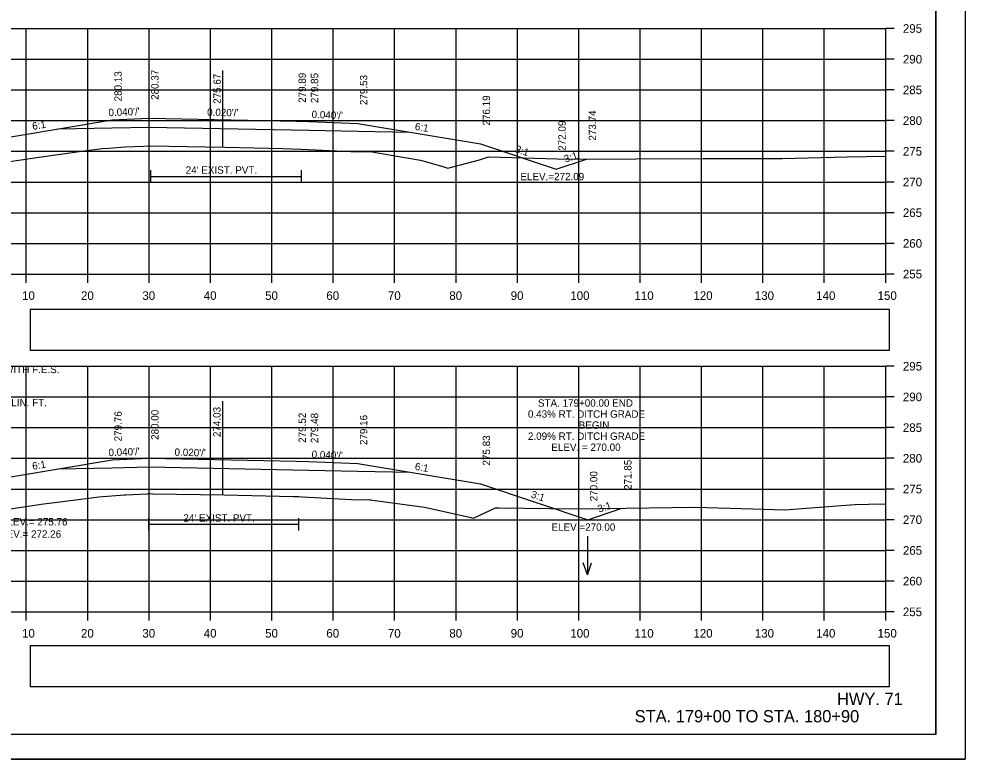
# Model space of a CAD drawing. Extents: x 285 to 4233, y -659 to 3710.
# Drawn here: x 1232.5 to 1386.6, y 2092.3 to 2212.8 of the extents above; entities that cross this region are included whole.
import ezdxf

# ---------------------------------------------------------------- set-up
doc = ezdxf.new("R2010")
doc.units = 0
for name, color, linetype in [('R_Alt Surface', 7, 'Continuous'), ('R_Axis', 7, 'Continuous'), ('R_Axis Annot', 7, 'Continuous'), ('R_Border', 7, 'Continuous'), ('R_Draft', 7, 'Continuous'), ('R_Exist Surface', 7, 'Continuous'), ('R_Fin Surface', 7, 'Continuous'), ('R_Grid', 7, 'Continuous'), ('R_No Plot', 7, 'Continuous'), ('R_Water', 7, 'Continuous'), ('R_Water Annot', 7, 'Continuous'), ('R_Xsect Elev', 7, 'Continuous'), ('R_Xsect Slope', 7, 'Continuous')]:
    doc.layers.add(name, color=color, linetype=linetype)

msp = doc.modelspace()

# ---------------------------------------------------------------- linework, layer by layer
at = {"layer": 'R_Alt Surface'}
for points in [[(1238.84, 2194.91), (1247.68, 2195.08), (1253.68, 2195.2), (1253.68, 2195.2), (1279.68, 2194.68), (1287.68, 2194.52), (1296.24, 2194.35)], [(1253.93, 2188.16), (1253.93, 2186.16)], [(1253.93, 2187.16), (1278.47, 2187.16)], [(1278.47, 2188.16), (1278.47, 2186.16)], [(1238.84, 2139.54), (1247.68, 2139.72), (1253.68, 2139.84), (1253.68, 2139.84), (1279.68, 2139.32), (1287.68, 2139.16), (1296.24, 2138.99)], [(1253.6, 2131.5), (1253.6, 2129.5)], [(1253.6, 2130.5), (1278.04, 2130.5)], [(1278.04, 2131.5), (1278.04, 2129.5)]]:
    msp.add_lwpolyline(points, dxfattribs=at)
at = {"layer": 'R_Axis'}
for p, q in [((1373.68, 2171.25), (1373.68, 2211.25)), ((1375.08, 2211.25), (1373.68, 2211.25)), ((1375.08, 2206.25), (1373.68, 2206.25)), ((1375.08, 2201.25), (1373.68, 2201.25)), ((1375.08, 2196.25), (1373.68, 2196.25)), ((1375.08, 2191.25), (1373.68, 2191.25)), ((1375.08, 2186.25), (1373.68, 2186.25)), ((1375.08, 2181.25), (1373.68, 2181.25)), ((1375.08, 2176.25), (1373.68, 2176.25)), ((1073.68, 2171.25), (1373.68, 2171.25)), ((1233.68, 2169.85), (1233.68, 2171.25)), ((1243.68, 2169.85), (1243.68, 2171.25)), ((1253.68, 2169.85), (1253.68, 2171.25)), ((1263.68, 2169.85), (1263.68, 2171.25)), ((1273.68, 2169.85), (1273.68, 2171.25)), ((1283.68, 2169.85), (1283.68, 2171.25)), ((1293.68, 2169.85), (1293.68, 2171.25)), ((1303.68, 2169.85), (1303.68, 2171.25)), ((1313.68, 2169.85), (1313.68, 2171.25)), ((1323.68, 2169.85), (1323.68, 2171.25)), ((1333.68, 2169.85), (1333.68, 2171.25)), ((1343.68, 2169.85), (1343.68, 2171.25)), ((1353.68, 2169.85), (1353.68, 2171.25)), ((1363.68, 2169.85), (1363.68, 2171.25)), ((1373.68, 2169.85), (1373.68, 2171.25)), ((1375.08, 2171.25), (1373.68, 2171.25)), ((1373.68, 2116.25), (1373.68, 2156.25)), ((1375.08, 2156.25), (1373.68, 2156.25)), ((1375.08, 2151.25), (1373.68, 2151.25)), ((1375.08, 2146.25), (1373.68, 2146.25)), ((1375.08, 2141.25), (1373.68, 2141.25)), ((1375.08, 2136.25), (1373.68, 2136.25)), ((1375.08, 2131.25), (1373.68, 2131.25)), ((1375.08, 2126.25), (1373.68, 2126.25)), ((1375.08, 2121.25), (1373.68, 2121.25)), ((1073.68, 2116.25), (1373.68, 2116.25)), ((1233.68, 2114.85), (1233.68, 2116.25)), ((1243.68, 2114.85), (1243.68, 2116.25)), ((1253.68, 2114.85), (1253.68, 2116.25)), ((1263.68, 2114.85), (1263.68, 2116.25)), ((1273.68, 2114.85), (1273.68, 2116.25)), ((1283.68, 2114.85), (1283.68, 2116.25)), ((1293.68, 2114.85), (1293.68, 2116.25)), ((1303.68, 2114.85), (1303.68, 2116.25)), ((1313.68, 2114.85), (1313.68, 2116.25)), ((1323.68, 2114.85), (1323.68, 2116.25)), ((1333.68, 2114.85), (1333.68, 2116.25)), ((1343.68, 2114.85), (1343.68, 2116.25)), ((1353.68, 2114.85), (1353.68, 2116.25)), ((1363.68, 2114.85), (1363.68, 2116.25)), ((1373.68, 2114.85), (1373.68, 2116.25)), ((1375.08, 2116.25), (1373.68, 2116.25))]:
    msp.add_line(p, q, dxfattribs=at)
at = {"layer": 'R_Axis Annot'}
for points in [[(1234.3, 2158.86), (1374.3, 2158.86), (1374.3, 2165.51), (1234.3, 2165.51)], [(1234.3, 2104.08), (1374.3, 2104.08), (1374.3, 2110.73), (1234.3, 2110.73)]]:
    msp.add_lwpolyline(points, close=True, dxfattribs=at)
at = {"layer": 'R_Border'}
for q in [(1381.86, 2301.71), (1065.68, 2096.25)]:
    msp.add_line((1381.86, 2096.25), q, dxfattribs=at)
at = {"layer": 'R_Exist Surface'}
for points in [[(1227.63, 2189.1), (1235.79, 2190.3), (1242.28, 2191.2), (1246.03, 2191.7), (1247.15, 2191.77), (1249.77, 2191.97), (1252.78, 2192.1), (1253.93, 2192.15), (1262.9, 2191.98), (1266.09, 2191.91), (1275.49, 2191.68), (1278.47, 2191.61), (1285.43, 2191.28), (1287.53, 2191.18), (1288.13, 2191.2), (1289.7, 2191.2), (1293.46, 2190.56), (1297.87, 2189.81), (1301.56, 2188.76), (1302.37, 2188.52), (1307.53, 2189.87), (1309, 2190.35), (1312.9, 2190.23), (1322, 2189.98), (1343.94, 2190.07), (1356.8, 2190.09), (1367.4, 2190.35), (1373.68, 2190.47)], [(1222.9, 2131.85), (1235.44, 2133.7), (1236.11, 2133.79), (1244.29, 2134.82), (1245.52, 2134.97), (1249.66, 2135.29), (1249.89, 2135.31), (1253.4, 2135.49), (1253.6, 2135.5), (1254.29, 2135.49), (1265.91, 2135.28), (1277.21, 2135.04), (1278.04, 2135.02), (1278.69, 2134.98), (1287.61, 2134.51), (1289.56, 2134.52), (1289.6, 2134.52), (1289.7, 2134.51), (1298.56, 2133.28), (1306.15, 2131.6), (1306.52, 2131.53), (1306.65, 2131.58), (1310.14, 2133.17), (1310.71, 2133.16), (1323.06, 2133.05), (1331.36, 2133.11), (1342.64, 2133.31), (1352.03, 2133.01), (1357.23, 2132.88), (1366.44, 2133.54), (1368.68, 2133.71), (1370.88, 2133.78), (1373.68, 2133.85)]]:
    msp.add_lwpolyline(points, dxfattribs=at)
at = {"layer": 'R_Fin Surface'}
for points in [[(1214.29, 2189.25), (1223.68, 2192.38), (1247.68, 2196.38), (1253.68, 2196.62), (1277.68, 2196.14), (1279.68, 2196.1), (1287.68, 2195.78), (1307.68, 2192.45), (1320, 2188.34), (1324.95, 2189.99)], [(1211.68, 2133.01), (1223.68, 2137.01), (1247.68, 2141.01), (1253.68, 2141.25), (1277.68, 2140.77), (1279.68, 2140.73), (1287.68, 2140.41), (1307.68, 2137.08), (1325.16, 2131.25), (1330.72, 2133.11)]]:
    msp.add_lwpolyline(points, dxfattribs=at)
at = {"layer": 'R_Grid'}
for p, q in [((1073.68, 2211.25), (1373.68, 2211.25)), ((1233.68, 2171.25), (1233.68, 2211.25)), ((1243.68, 2171.25), (1243.68, 2211.25)), ((1253.68, 2171.25), (1253.68, 2211.25)), ((1263.68, 2171.25), (1263.68, 2211.25)), ((1273.68, 2171.25), (1273.68, 2211.25)), ((1283.68, 2171.25), (1283.68, 2211.25)), ((1293.68, 2171.25), (1293.68, 2211.25)), ((1303.68, 2171.25), (1303.68, 2211.25)), ((1313.68, 2171.25), (1313.68, 2211.25)), ((1323.68, 2171.25), (1323.68, 2211.25)), ((1333.68, 2171.25), (1333.68, 2211.25)), ((1343.68, 2171.25), (1343.68, 2211.25)), ((1353.68, 2171.25), (1353.68, 2211.25)), ((1363.68, 2171.25), (1363.68, 2211.25)), ((1373.68, 2171.25), (1373.68, 2211.25)), ((1073.68, 2206.25), (1373.68, 2206.25)), ((1073.68, 2201.25), (1373.68, 2201.25)), ((1073.68, 2196.25), (1373.68, 2196.25)), ((1073.68, 2191.25), (1373.68, 2191.25)), ((1073.68, 2186.25), (1373.68, 2186.25)), ((1073.68, 2181.25), (1373.68, 2181.25)), ((1073.68, 2176.25), (1373.68, 2176.25)), ((1073.68, 2171.25), (1373.68, 2171.25)), ((1073.68, 2156.25), (1373.68, 2156.25)), ((1233.68, 2116.25), (1233.68, 2156.25)), ((1243.68, 2116.25), (1243.68, 2156.25)), ((1253.68, 2116.25), (1253.68, 2156.25)), ((1263.68, 2116.25), (1263.68, 2156.25)), ((1273.68, 2116.25), (1273.68, 2156.25)), ((1283.68, 2116.25), (1283.68, 2156.25)), ((1293.68, 2116.25), (1293.68, 2156.25)), ((1303.68, 2116.25), (1303.68, 2156.25)), ((1313.68, 2116.25), (1313.68, 2156.25)), ((1323.68, 2116.25), (1323.68, 2156.25)), ((1333.68, 2116.25), (1333.68, 2156.25)), ((1343.68, 2116.25), (1343.68, 2156.25)), ((1353.68, 2116.25), (1353.68, 2156.25)), ((1363.68, 2116.25), (1363.68, 2156.25)), ((1373.68, 2116.25), (1373.68, 2156.25)), ((1073.68, 2151.25), (1373.68, 2151.25)), ((1073.68, 2146.25), (1373.68, 2146.25)), ((1073.68, 2141.25), (1373.68, 2141.25)), ((1073.68, 2136.25), (1373.68, 2136.25)), ((1073.68, 2131.25), (1373.68, 2131.25)), ((1073.68, 2126.25), (1373.68, 2126.25)), ((1073.68, 2121.25), (1373.68, 2121.25)), ((1073.68, 2116.25), (1373.68, 2116.25))]:
    msp.add_line(p, q, dxfattribs=at)
at = {"layer": 'R_No Plot'}
msp.add_line((1053.28, 2092.27), (1386.61, 2092.27), dxfattribs=at)
for points in [[(1053.27, 2305.61), (1386.61, 2305.61), (1386.61, 2092.27), (1053.27, 2092.27)], [(1299.6, 2301.71), (1319.22, 2301.71), (1319.22, 2291.83), (1335.33, 2291.83), (1358.53, 2291.83), (1358.65, 2263.68), (1381.86, 2263.68), (1381.86, 2096.25), (1065.68, 2096.25), (1065.68, 2301.71)]]:
    msp.add_lwpolyline(points, close=True, dxfattribs=at)
at = {"layer": 'R_Water Annot'}
for p, q in [((1325.08, 2128.58), (1325.08, 2122.3)), ((1325.08, 2122.3), (1324.38, 2124.22)), ((1325.08, 2122.3), (1325.78, 2124.22))]:
    msp.add_line(p, q, dxfattribs=at)
at = {"layer": 'R_Xsect Elev'}
for p, q in [((1265.68, 2191.92), (1265.68, 2204.43)), ((1265.68, 2135.29), (1265.68, 2150.58))]:
    msp.add_line(p, q, dxfattribs=at)

# ---------------------------------------------------------------- texts
at = {"layer": 'R_Axis Annot'}
for s, p in [('295', (1376.48, 2210.55)), ('290', (1376.48, 2205.55)), ('285', (1376.48, 2200.55)), ('280', (1376.48, 2195.55)), ('275', (1376.48, 2190.55)), ('270', (1376.48, 2185.55)), ('265', (1376.48, 2180.55)), ('260', (1376.48, 2175.55)), ('255', (1376.48, 2170.55)), ('10', (1232.99, 2167.05)), ('20', (1242.59, 2167.05)), ('30', (1252.59, 2167.05)), ('40', (1262.59, 2167.05)), ('50', (1272.59, 2167.05)), ('60', (1282.56, 2167.05)), ('70', (1292.59, 2167.05)), ('80', (1302.59, 2167.05)), ('90', (1312.59, 2167.05)), ('100', (1322.3, 2167.05)), ('110', (1332.76, 2167.05)), ('120', (1342.36, 2167.05)), ('130', (1352.36, 2167.05)), ('140', (1362.36, 2167.05)), ('150', (1372.36, 2167.05)), ('295', (1376.48, 2155.55)), ('290', (1376.48, 2150.55)), ('285', (1376.48, 2145.55)), ('280', (1376.48, 2140.55)), ('275', (1376.48, 2135.55)), ('270', (1376.48, 2130.55)), ('265', (1376.48, 2125.55)), ('260', (1376.48, 2120.55)), ('255', (1376.48, 2115.55)), ('10', (1232.99, 2112.05)), ('20', (1242.59, 2112.05)), ('30', (1252.59, 2112.05)), ('40', (1262.59, 2112.05)), ('50', (1272.59, 2112.05)), ('60', (1282.56, 2112.05)), ('70', (1292.59, 2112.05)), ('80', (1302.59, 2112.05)), ('90', (1312.59, 2112.05)), ('100', (1322.3, 2112.05)), ('110', (1332.76, 2112.05)), ('120', (1342.36, 2112.05)), ('130', (1352.36, 2112.05)), ('140', (1362.36, 2112.05)), ('150', (1372.36, 2112.05))]:
    msp.add_text(s, height=1.4, dxfattribs=at).set_placement(p)
at = {"layer": 'R_Draft'}
for s, p in [('HWY. 71', (1365.75, 2101.06)), ('STA. 179+00 TO STA. 180+90', (1332.79, 2098.25))]:
    msp.add_text(s, height=2, dxfattribs=at).set_placement(p)
at = {"layer": 'R_Water'}
for p in [(1259.65, 2187.6), (1259.27, 2130.94)]:
    msp.add_text("24' EXIST. PVT.", height=1.2, dxfattribs=at).set_placement(p)
at = {"layer": 'R_Water Annot'}
for s, p in [('AND 18" X 96\' PIPE OUTLET WITH F.E.S.', (1208.51, 2155.12)), ('18" R.C. PIPE (CLASS III) = 96 LIN. FT.', (1208.51, 2149.72)), ('TOP ELEV.= 275.76', (1225.81, 2130.32)), ('F.L. ELEV.= 272.26', (1225.31, 2128.32))]:
    msp.add_text(s, height=1.2, dxfattribs=at).set_placement(p)
at = {"layer": 'R_Xsect Elev'}
for s, p in [('280.13', (1249.23, 2199.38)), ('280.37', (1255.23, 2199.62)), ('275.67', (1265.37, 2198.98)), ('279.89', (1279.23, 2199.14)), ('279.85', (1281.23, 2199.1)), ('279.53', (1289.23, 2198.78)), ('276.19', (1309.23, 2195.45)), ('273.74', (1326.5, 2192.99)), ('272.09', (1321.55, 2191.34)), ('279.76', (1249.23, 2144.01)), ('280.00', (1255.23, 2144.25)), ('274.03', (1265.33, 2144.71)), ('279.52', (1279.23, 2143.77)), ('279.48', (1281.23, 2143.73)), ('279.16', (1289.23, 2143.41)), ('275.83', (1309.23, 2140.08)), ('271.85', (1332.27, 2136.11)), ('270.00', (1326.71, 2134.25))]:
    msp.add_text(s, height=1.2, rotation=90, dxfattribs=at).set_placement(p)
for s, p in [('ELEV.=272.09', (1314.17, 2186.54)), ('STA. 179+00.00 END', (1317.03, 2149.66)), ('0.43% RT. DITCH GRADE', (1315.4, 2147.86)), ('BEGIN', (1323.67, 2146.06)), ('2.09% RT. DITCH GRADE', (1315.4, 2144.26)), ('ELEV. = 270.00', (1319.21, 2142.46)), ('ELEV.=270.00', (1319.24, 2129.45))]:
    msp.add_text(s, height=1.2, dxfattribs=at).set_placement(p)
at = {"layer": 'R_Xsect Slope'}
for s, rotation, p in [("0.040'/'", 2.2905, (1247.09, 2196.96)), ("0.020'/'", 358.8542, (1263.13, 2197.03)), ("0.040'/'", 357.7093, (1280.14, 2196.68)), ('6:1', 9.4622, (1234.75, 2194.73)), ('6:1', 350.5386, (1296.91, 2194.75)), ('3:1', 341.5647, (1313.21, 2191.13)), ('3:1', 18.4313, (1321.52, 2189.38)), ("0.040'/'", 2.2906, (1247.09, 2141.59)), ("0.020'/'", 358.8542, (1257.82, 2141.66)), ("0.040'/'", 357.7096, (1280.14, 2141.32)), ('6:1', 9.4621, (1234.75, 2139.37)), ('6:1', 350.5386, (1296.91, 2139.38)), ('3:1', 341.5639, (1315.79, 2134.9)), ('3:1', 18.432, (1326.99, 2132.39))]:
    msp.add_text(s, height=1.2, rotation=rotation, dxfattribs=at).set_placement(p)

doc.saveas('drawing.dxf')
